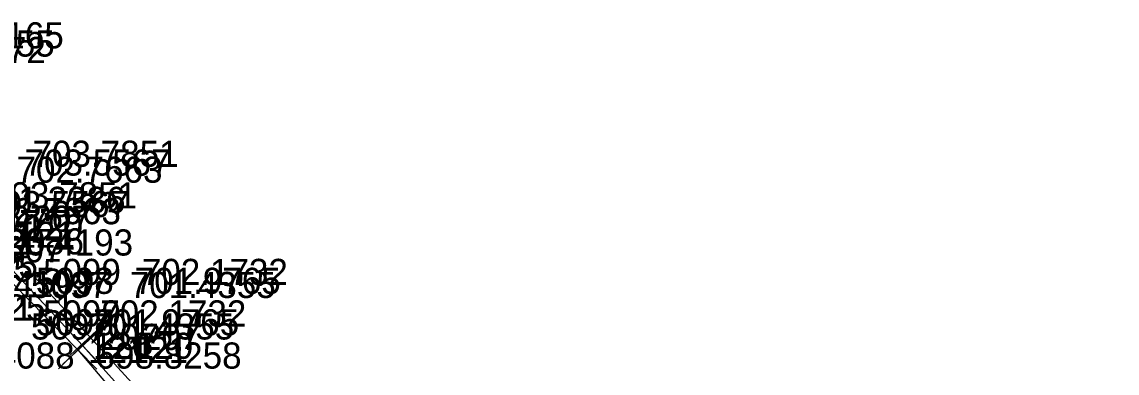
# Model space of a CAD drawing. Extents: x 1602514 to 1609837, y 863887 to 871157.
# Drawn here: x 1609217.7 to 1609533.9, y 864755.9 to 864857.4 of the extents above; entities that cross this region are included whole.
import ezdxf

# ---------------------------------------------------------------- set-up
doc = ezdxf.new("R2010")
doc.units = 0
for name, color, linetype in [('Default', 7, 'Continuous'), ('Survey-Point', 7, 'Continuous'), ('Survey-Text-Elevation', 7, 'Continuous'), ('Survey-Text-Feature', 7, 'Continuous'), ('Survey-Text-Name and Number', 7, 'Continuous')]:
    doc.layers.add(name, color=color, linetype=linetype)

msp = doc.modelspace()

# ---------------------------------------------------------------- linework, layer by layer
at = {"layer": 'Default'}
for points in [[(1609203.42, 864797.93), (1609235.23, 864763.75), (1609266, 864729.47), (1609295.23, 864696.28), (1609324.46, 864661.92), (1609354.21, 864626.33), (1609384.15, 864588.51), (1609412.55, 864551.49), (1609441.75, 864512.62), (1609469.19, 864474.34), (1609495.01, 864436.89), (1609521.53, 864397.42), (1609546.24, 864359.02), (1609571.01, 864319.25), (1609594.82, 864280.17), (1609619.9, 864236.6), (1609644.21, 864192.95), (1609667.06, 864150.02), (1609688.84, 864107.82), (1609708.67, 864067.5), (1609729.29, 864023.82), (1609746.84, 863984.65), (1609765.97, 863941.3), (1609777.8, 863913.9)], [(1609203.42, 864797.93), (1609235.23, 864763.75), (1609266, 864729.47), (1609295.23, 864696.28), (1609324.46, 864661.92), (1609354.21, 864626.33), (1609384.15, 864588.51), (1609412.55, 864551.49), (1609441.75, 864512.62), (1609469.19, 864474.34), (1609495.01, 864436.89), (1609521.53, 864397.42), (1609546.24, 864359.02), (1609571.01, 864319.25), (1609594.82, 864280.17), (1609619.9, 864236.6), (1609644.21, 864192.95), (1609667.06, 864150.02), (1609688.84, 864107.82), (1609708.67, 864067.5), (1609729.29, 864023.82), (1609746.84, 863984.65), (1609765.97, 863941.3), (1609777.8, 863913.9)], [(1609203.42, 864797.93), (1609235.23, 864763.75), (1609266, 864729.47), (1609295.23, 864696.28), (1609324.46, 864661.92), (1609354.21, 864626.33), (1609384.15, 864588.51), (1609412.55, 864551.49), (1609441.75, 864512.62), (1609469.19, 864474.34), (1609495.01, 864436.89), (1609521.53, 864397.42), (1609546.24, 864359.02), (1609571.01, 864319.25), (1609594.82, 864280.17), (1609619.9, 864236.6), (1609644.21, 864192.95), (1609667.06, 864150.02), (1609688.84, 864107.82), (1609708.67, 864067.5), (1609729.29, 864023.82), (1609746.84, 863984.65), (1609765.97, 863941.3), (1609777.8, 863913.9)], [(1609205.73, 864800.47), (1609237.3, 864766.32), (1609268.57, 864732.05), (1609297.84, 864698.48), (1609326.86, 864664.49), (1609356.48, 864628.51), (1609386.66, 864590.9), (1609415.14, 864553.69), (1609443.92, 864514.93), (1609471.63, 864476.21), (1609497.49, 864438.76), (1609523.96, 864399.29), (1609548.52, 864361.14), (1609573.81, 864320.6), (1609597.33, 864281.9), (1609622.53, 864238.13), (1609646.78, 864195.03), (1609669.97, 864151.36), (1609691.72, 864109.29), (1609711.45, 864069.13), (1609732.23, 864025.54), (1609750.5, 863985.71), (1609769.14, 863942.98), (1609780.56, 863915.62)], [(1609205.73, 864800.47), (1609237.3, 864766.32), (1609268.57, 864732.05), (1609297.84, 864698.48), (1609326.86, 864664.49), (1609356.48, 864628.51), (1609386.66, 864590.9), (1609415.14, 864553.69), (1609443.92, 864514.93), (1609471.63, 864476.21), (1609497.49, 864438.76), (1609523.96, 864399.29), (1609548.52, 864361.14), (1609573.81, 864320.6), (1609597.33, 864281.9), (1609622.53, 864238.13), (1609646.78, 864195.03), (1609669.97, 864151.36), (1609691.72, 864109.29), (1609711.45, 864069.13), (1609732.23, 864025.54), (1609750.5, 863985.71), (1609769.14, 863942.98), (1609780.56, 863915.62)], [(1609205.73, 864800.47), (1609237.3, 864766.32), (1609268.57, 864732.05), (1609297.84, 864698.48), (1609326.86, 864664.49), (1609356.48, 864628.51), (1609386.66, 864590.9), (1609415.14, 864553.69), (1609443.92, 864514.93), (1609471.63, 864476.21), (1609497.49, 864438.76), (1609523.96, 864399.29), (1609548.52, 864361.14), (1609573.81, 864320.6), (1609597.33, 864281.9), (1609622.53, 864238.13), (1609646.78, 864195.03), (1609669.97, 864151.36), (1609691.72, 864109.29), (1609711.45, 864069.13), (1609732.23, 864025.54), (1609750.5, 863985.71), (1609769.14, 863942.98), (1609780.56, 863915.62)], [(1609201.09, 864795.88), (1609233.79, 864762.56), (1609263.61, 864727.34), (1609293.11, 864694.19), (1609322.35, 864659.64), (1609351.72, 864623.98), (1609381.71, 864586.46), (1609410.08, 864549.72), (1609438.97, 864509.94), (1609466.68, 864472.17), (1609492.31, 864435.06), (1609518.27, 864395.74), (1609543.67, 864357.28), (1609567.84, 864317.56), (1609591.63, 864277.71), (1609617.17, 864235.3), (1609641.66, 864191.29), (1609664.19, 864148.82), (1609685.82, 864106.64), (1609706.08, 864066.32), (1609726.82, 864022.26), (1609744, 863983.05), (1609763.61, 863940.31), (1609775.77, 863911.75)], [(1609201.09, 864795.88), (1609233.79, 864762.56), (1609263.61, 864727.34), (1609293.11, 864694.19), (1609322.35, 864659.64), (1609351.72, 864623.98), (1609381.71, 864586.46), (1609410.08, 864549.72), (1609438.97, 864509.94), (1609466.68, 864472.17), (1609492.31, 864435.06), (1609518.27, 864395.74), (1609543.67, 864357.28), (1609567.84, 864317.56), (1609591.63, 864277.71), (1609617.17, 864235.3), (1609641.66, 864191.29), (1609664.19, 864148.82), (1609685.82, 864106.64), (1609706.08, 864066.32), (1609726.82, 864022.26), (1609744, 863983.05), (1609763.61, 863940.31), (1609775.77, 863911.75)], [(1609201.09, 864795.88), (1609233.79, 864762.56), (1609263.61, 864727.34), (1609293.11, 864694.19), (1609322.35, 864659.64), (1609351.72, 864623.98), (1609381.71, 864586.46), (1609410.08, 864549.72), (1609438.97, 864509.94), (1609466.68, 864472.17), (1609492.31, 864435.06), (1609518.27, 864395.74), (1609543.67, 864357.28), (1609567.84, 864317.56), (1609591.63, 864277.71), (1609617.17, 864235.3), (1609641.66, 864191.29), (1609664.19, 864148.82), (1609685.82, 864106.64), (1609706.08, 864066.32), (1609726.82, 864022.26), (1609744, 863983.05), (1609763.61, 863940.31), (1609775.77, 863911.75)]]:
    msp.add_lwpolyline(points, dxfattribs=at)
at = {"layer": 'Survey-Point'}
for p, q in [((1609240.55, 864758.03), (1609229.91, 864769.46)), ((1609240.55, 864758.03), (1609229.91, 864769.46)), ((1609243.04, 864771.62), (1609231.57, 864761.01)), ((1609243.04, 864771.62), (1609231.57, 864761.01)), ((1609242.61, 864760.58), (1609232, 864772.05)), ((1609242.61, 864760.58), (1609232, 864772.05)), ((1609239.37, 864768.03), (1609228.22, 864757.09)), ((1609239.37, 864768.03), (1609228.22, 864757.09)), ((1609239.26, 864756.99), (1609228.32, 864768.14)), ((1609239.26, 864756.99), (1609228.32, 864768.14)), ((1609240.95, 864769.07), (1609229.51, 864758.42)), ((1609240.95, 864769.07), (1609229.51, 864758.42))]:
    msp.add_line(p, q, dxfattribs=at)

# ---------------------------------------------------------------- texts
at = {"layer": 'Survey-Text-Elevation'}
for s, p in [('705.2755', (1609184.97, 864847.33)), ('705.5165', (1609187.58, 864849.69)), ('704.2872', (1609182.41, 864845.45)), ('703.7851', (1609220.73, 864815.47)), ('703.5567', (1609218.42, 864812.93)), ('702.7663', (1609216.09, 864810.88)), ('703.7851', (1609208.73, 864803.47)), ('701.2386', (1609205.41, 864802.15)), ('703.5567', (1609206.42, 864800.93)), ('702.7663', (1609204.09, 864798.88)), ('701.2386', (1609193.41, 864790.15)), ('703.4607', (1609187.46, 864787.87)), ('700.4193', (1609207.6, 864789.83)), ('704.2675', (1609178.69, 864782.28)), ('702.1732', (1609252.3, 864781.32)), ('700.4193', (1609195.6, 864777.83)), ('701.4355', (1609248.79, 864777.56)), ('701.9765', (1609250.23, 864778.75)), ('702.1732', (1609240.3, 864769.32)), ('701.4355', (1609236.79, 864765.56)), ('701.9765', (1609238.23, 864766.75)), ('698.8258', (1609238.93, 864757.15))]:
    msp.add_text(s, height=7.56, dxfattribs=at).set_placement(p)
at = {"layer": 'Survey-Text-Feature'}
for s, p in [('207', (1609208.73, 864796.69)), ('207', (1609220.73, 864796.69)), ('120', (1609206.42, 864794.15)), ('120', (1609218.42, 864794.15)), ('121', (1609204.09, 864792.09)), ('121', (1609216.09, 864792.09)), ('725', (1609205.41, 864783.37)), ('725.1', (1609195.6, 864771.05)), ('725.1', (1609207.6, 864771.05)), ('207', (1609240.3, 864762.54)), ('207', (1609252.3, 864762.54)), ('121', (1609236.79, 864758.78)), ('120', (1609238.23, 864759.97)), ('121', (1609248.79, 864758.78)), ('120', (1609250.23, 864759.97))]:
    msp.add_text(s, height=7.56, dxfattribs=at).set_placement(p)
at = {"layer": 'Survey-Text-Name and Number'}
for s, p in [('5099', (1609223.76, 864781.32)), ('5097', (1609220.25, 864777.56)), ('5098', (1609221.69, 864778.75)), ('5099', (1609223.76, 864769.32)), ('5097', (1609220.25, 864765.56)), ('5098', (1609221.69, 864766.75)), ('4088', (1609210.39, 864757.15))]:
    msp.add_text(s, height=7.56, dxfattribs=at).set_placement(p)

doc.saveas('drawing.dxf')
